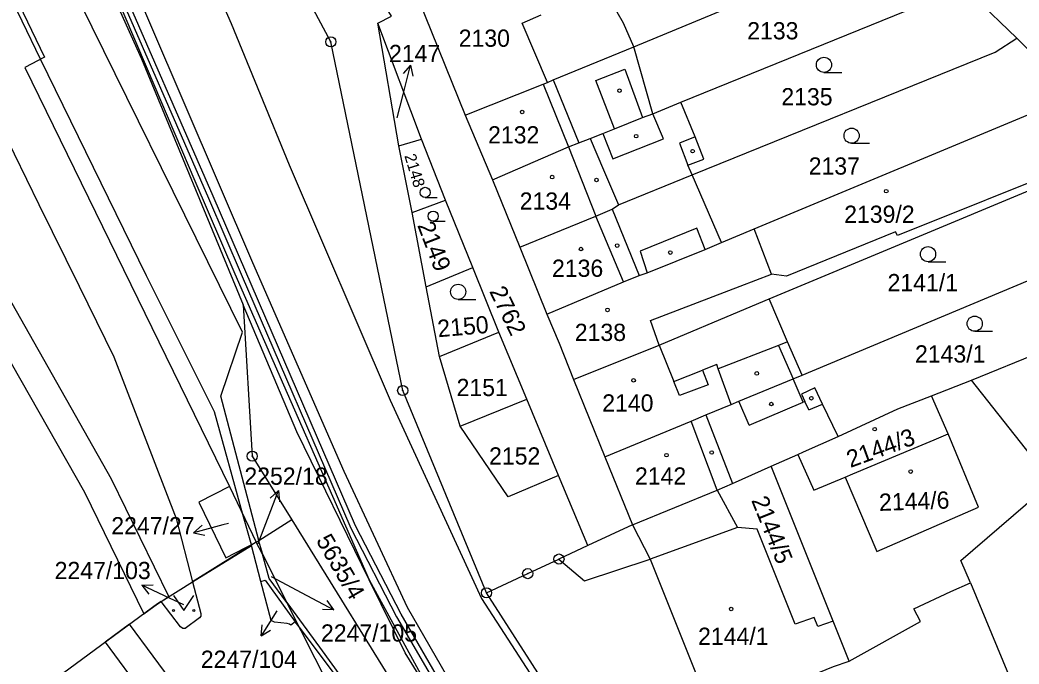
# Model space of a CAD drawing. Extents: x -644096 to -634268, y -1141430 to -1133463.
# Drawn here: x -638434.5 to -638335.9, y -1139157.3 to -1139093.8 of the extents above; entities that cross this region are included whole.
import ezdxf

# ---------------------------------------------------------------- set-up
doc = ezdxf.new("R2010")
doc.units = 0
for name, color, linetype in [('_CIVIL_CONSTRUCTION', 7, 'Continuous'), ('B_Hranice _3D', 7, 'Continuous'), ('M_Svah_Nasyp', 7, 'Continuous'), ('M_Svah_Zarez', 7, 'Continuous'), ('svrsek_osa_sjezdy', 7, 'Continuous'), ('svrsek_osa_terminal_VRT', 7, 'Continuous'), ('svrsek_osa_VRT', 7, 'Continuous'), ('svrsek_popisy_VRT', 7, 'Continuous'), ('terminal_VRT', 7, 'Continuous')]:
    doc.layers.add(name, color=color, linetype=linetype)

msp = doc.modelspace()

# ---------------------------------------------------------------- linework, layer by layer
at = {"layer": '_CIVIL_CONSTRUCTION'}
for centre, radius in [((-638403.81, -1139095.93), 0.5), ((-638403.81, -1139095.93), 0.0303), ((-638396.71, -1139130.34), 0.5), ((-638396.71, -1139130.34), 0.0303), ((-638411.56, -1139136.82), 0.5), ((-638411.56, -1139136.82), 0.0303), ((-638381.28, -1139146.98), 0.5), ((-638381.28, -1139146.98), 0.0303), ((-638384.37, -1139148.42), 0.5), ((-638384.37, -1139148.42), 0.0303), ((-638388.43, -1139150.31), 0.5), ((-638388.43, -1139150.31), 0.0303)]:
    msp.add_circle(centre, radius, dxfattribs=at)
at = {"layer": 'B_Hranice _3D'}
for points in [[(-638387.6, -1139168.37), (-638396.87, -1139152.44), (-638401.38, -1139143.7), (-638415.42, -1139111.17), (-638425.12, -1139088.88), (-638433.63, -1139070.99), (-638438.77, -1139061.43), (-638440.3, -1139058.27), (-638441.02, -1139057.32), (-638441.42, -1139057.62), (-638440.72, -1139058.53), (-638439.21, -1139061.65), (-638434.07, -1139071.21), (-638425.58, -1139089.08), (-638415.88, -1139111.37), (-638412.65, -1139118.85), (-638401.84, -1139143.92), (-638397.31, -1139152.68), (-638388.02, -1139168.65)], [(-638436.29, -1139104.49), (-638432.63, -1139111.99), (-638428.64, -1139120.03), (-638425.24, -1139127.01), (-638419.08, -1139142.99), (-638417.45, -1139149.23), (-638411.64, -1139145.63), (-638411.65, -1139145.58), (-638412.49, -1139142.57), (-638415.3, -1139132.45), (-638422, -1139119.01), (-638432.45, -1139097.65), (-638434.29, -1139093.9), (-638438.59, -1139085.15)], [(-638438.95, -1139121.41), (-638428.11, -1139140.39), (-638422.28, -1139152.39), (-638420.92, -1139151.39), (-638420.56, -1139151.16), (-638419.78, -1139150.68), (-638425.45, -1139139.11), (-638437.14, -1139118.51)], [(-638396.79, -1139167.18), (-638406.93, -1139153.68), (-638407.32, -1139153.17), (-638407.76, -1139153.51), (-638407.88, -1139153.41), (-638408.1, -1139153.36), (-638409.36, -1139153.22), (-638409.71, -1139153.05), (-638410.72, -1139149.21), (-638411.64, -1139145.63), (-638417.45, -1139149.23), (-638416.63, -1139152.37), (-638416.65, -1139152.61), (-638416.78, -1139152.8), (-638418.18, -1139153.84), (-638418.43, -1139153.83), (-638418.66, -1139153.67), (-638420.56, -1139151.16), (-638420.92, -1139151.39), (-638442.69, -1139167.43), (-638461.95, -1139141.57), (-638463.45, -1139142.68), (-638463.15, -1139143.06), (-638444.17, -1139168.52)]]:
    msp.add_lwpolyline(points, dxfattribs=at)
msp.add_lwpolyline([(-638447.32, -1139182.7), (-638439.26, -1139177.06), (-638436.7, -1139175.09), (-638429.37, -1139169.5), (-638418.14, -1139160.92), (-638419.02, -1139159.73), (-638423.67, -1139153.42), (-638426.09, -1139155.2), (-638422.3, -1139160.32), (-638431.19, -1139167.12), (-638438.13, -1139172.43), (-638439.16, -1139164.83), (-638442.06, -1139166.97), (-638441.13, -1139172.6), (-638441.69, -1139175.09), (-638458.62, -1139186.95), (-638480.94, -1139203.43), (-638479.17, -1139205.85), (-638464.4, -1139194.54), (-638456.9, -1139189.41)], close=True, dxfattribs=at)
at = {"layer": 'M_Svah_Nasyp'}
for p, q in [((-638384.92, -1139094.07), (-638383.05, -1139093.27)), ((-638382.43, -1139099.94), (-638384.92, -1139094.07)), ((-638377.64, -1139099.76), (-638374.78, -1139098.63)), ((-638374.78, -1139098.63), (-638373.03, -1139103.41)), ((-638381.84, -1139099.69), (-638379.31, -1139105.9)), ((-638375.81, -1139104.52), (-638377.64, -1139099.76)), ((-638382.83, -1139100.1), (-638380.33, -1139106.3)), ((-638370.97, -1139105.49), (-638372.03, -1139103.02)), ((-638378.2, -1139105.46), (-638376.89, -1139108.57)), ((-638376.94, -1139104.96), (-638375.95, -1139107.46)), ((-638375.95, -1139107.46), (-638370.97, -1139105.49)), ((-638367.83, -1139105.32), (-638369.4, -1139105.93)), ((-638380.33, -1139106.3), (-638377.63, -1139113.12)), ((-638369.4, -1139105.93), (-638368.55, -1139108.11)), ((-638376.89, -1139108.57), (-638375.41, -1139112.01)), ((-638376.02, -1139112.46), (-638373.37, -1139118.99)), ((-638374.91, -1139119.63), (-638377.63, -1139113.12)), ((-638367.66, -1139114.32), (-638373.27, -1139116.59)), ((-638366.85, -1139116.43), (-638367.66, -1139114.32)), ((-638373.27, -1139116.59), (-638372.59, -1139118.74)), ((-638363.39, -1139120.04), (-638360.3, -1139118.85)), ((-638372.26, -1139123.45), (-638363.39, -1139120.04)), ((-638371.38, -1139125.87), (-638372.26, -1139123.45)), ((-638358.71, -1139125.53), (-638359.62, -1139125.89)), ((-638371.38, -1139125.87), (-638369.95, -1139129.46)), ((-638359.62, -1139125.89), (-638365.56, -1139128.21)), ((-638359.62, -1139125.89), (-638358.15, -1139129.2)), ((-638369.95, -1139129.46), (-638367.1, -1139128.34)), ((-638365.71, -1139127.79), (-638367.1, -1139128.34)), ((-638367.1, -1139128.34), (-638366.57, -1139129.8)), ((-638365.56, -1139128.21), (-638365.71, -1139127.79)), ((-638364.29, -1139131.72), (-638365.56, -1139128.21)), ((-638369.4, -1139130.83), (-638369.95, -1139129.46)), ((-638366.57, -1139129.8), (-638369.4, -1139130.83)), ((-638362.52, -1139133.76), (-638363.52, -1139131.41)), ((-638362.52, -1139133.76), (-638357.19, -1139131.49)), ((-638356.62, -1139132.26), (-638357.02, -1139131.42)), ((-638356.62, -1139132.26), (-638355.27, -1139131.71)), ((-638365.65, -1139140.18), (-638368.23, -1139133.36)), ((-638366.79, -1139132.76), (-638364.16, -1139139.52)), ((-638339.88, -1139141.85), (-638342.85, -1139134.63)), ((-638353.04, -1139138.9), (-638349.89, -1139146.24)), ((-638365.65, -1139140.18), (-638363.66, -1139143.86)), ((-638349.89, -1139146.24), (-638339.88, -1139141.85)), ((-638374.02, -1139143.6), (-638372.28, -1139147.01))]:
    msp.add_line(p, q, dxfattribs=at)
at = {"layer": 'M_Svah_Zarez'}
for centre in [(-638375.307, -1139100.749), (-638384.917, -1139102.849), (-638373.657, -1139105.239), (-638368.087, -1139106.719), (-638381.957, -1139109.279), (-638377.577, -1139109.569), (-638348.977, -1139110.669), (-638379.107, -1139116.379), (-638375.537, -1139116.039), (-638370.297, -1139116.729), (-638376.487, -1139122.389), (-638361.757, -1139128.659), (-638373.917, -1139129.349), (-638360.317, -1139131.679), (-638356.367, -1139131.109), (-638350.117, -1139134.159), (-638366.207, -1139136.469), (-638370.667, -1139136.729), (-638346.557, -1139138.349), (-638364.287, -1139151.909)]:
    msp.add_circle(centre, 0.175, dxfattribs=at)
at = {"layer": 'svrsek_osa_sjezdy'}
for p, q in [((-638355.123, -1139098.95), (-638353.373, -1139098.95)), ((-638352.393, -1139105.94), (-638350.643, -1139105.94)), ((-638394.485, -1139111.29), (-638393.313, -1139111.29)), ((-638393.705, -1139113.64), (-638392.533, -1139113.64)), ((-638344.853, -1139117.64), (-638343.103, -1139117.64)), ((-638391.233, -1139121.35), (-638389.483, -1139121.35)), ((-638340.243, -1139124.5), (-638338.493, -1139124.5))]:
    msp.add_line(p, q, dxfattribs=at)
msp.add_lwpolyline([(-638419.33, -1139150.569), (-638418.33, -1139152.07), (-638417.33, -1139150.569)], dxfattribs=at)
for centre, radius in [((-638355.123, -1139098.2), 0.75), ((-638352.393, -1139105.19), 0.75), ((-638394.485, -1139110.787), 0.502), ((-638393.705, -1139113.137), 0.502), ((-638344.853, -1139116.89), 0.75), ((-638391.233, -1139120.6), 0.75), ((-638340.243, -1139123.75), 0.75), ((-638419.33, -1139152.069), 0.1), ((-638417.33, -1139152.069), 0.1)]:
    msp.add_circle(centre, radius, dxfattribs=at)
at = {"layer": 'svrsek_osa_terminal_VRT'}
msp.add_arc((-642050.261, -1145189.597), 8802.25, 41.4131519, 75.3170489, dxfattribs=at)
at = {"layer": 'svrsek_popisy_VRT'}
for p, q in [((-638395.944, -1139098.218), (-638396.672, -1139099.069)), ((-638396.67, -1139101.13), (-638395.944, -1139098.218)), ((-638395.944, -1139098.218), (-638395.7, -1139099.311)), ((-638397.25, -1139103.43), (-638396.67, -1139101.13)), ((-638410.04, -1139143.03), (-638408.965, -1139140.228)), ((-638408.965, -1139140.228), (-638409.791, -1139140.984)), ((-638408.965, -1139140.228), (-638408.856, -1139141.343)), ((-638410.97, -1139145.44), (-638410.04, -1139143.03)), ((-638414.45, -1139143.61), (-638417.349, -1139144.387)), ((-638417.349, -1139144.387), (-638416.511, -1139143.644)), ((-638413.89, -1139143.46), (-638414.45, -1139143.61)), ((-638417.349, -1139144.387), (-638416.252, -1139144.611)), ((-638409.68, -1139148.7), (-638406.17, -1139150.58)), ((-638422.45, -1139149.562), (-638421.331, -1139149.531)), ((-638419.73, -1139150.83), (-638422.45, -1139149.562)), ((-638422.45, -1139149.562), (-638421.754, -1139150.439)), ((-638418.33, -1139151.5), (-638419.73, -1139150.83)), ((-638406.17, -1139150.58), (-638403.52, -1139151.989)), ((-638403.52, -1139151.989), (-638404.169, -1139151.077)), ((-638409.15, -1139152.1), (-638410.693, -1139154.569)), ((-638403.52, -1139151.989), (-638404.64, -1139151.961)), ((-638410.693, -1139154.569), (-638410.59, -1139153.487)), ((-638410.693, -1139154.569), (-638409.766, -1139154.002))]:
    msp.add_line(p, q, dxfattribs=at)
at = {"layer": 'terminal_VRT'}
for p, q in [((-638336.1, -1139095.57), (-638341.16, -1139090.66)), ((-638395.17, -1139091.65), (-638390.54, -1139103.17)), ((-638397.08, -1139106.2), (-638399.18, -1139094.09)), ((-638394.86, -1139105.52), (-638399.18, -1139094.09)), ((-638330.24, -1139101.39), (-638336.1, -1139095.57)), ((-638372.03, -1139103.02), (-638373.89, -1139096.41)), ((-638372.03, -1139103.02), (-638369.24, -1139101.88)), ((-638390.54, -1139103.17), (-638387.83, -1139109.54)), ((-638397.08, -1139106.2), (-638394.86, -1139105.52)), ((-638392.48, -1139111.57), (-638394.86, -1139105.52)), ((-638395.76, -1139112.78), (-638397.08, -1139106.2)), ((-638387.83, -1139109.54), (-638385.14, -1139116.21)), ((-638365.25, -1139115.75), (-638368.12, -1139109.06)), ((-638360.54, -1139121.31), (-638331.89, -1139109.34)), ((-638395.76, -1139112.78), (-638392.48, -1139111.57)), ((-638389.8, -1139118.19), (-638392.48, -1139111.57)), ((-638394.39, -1139120.1), (-638395.76, -1139112.78)), ((-638365.25, -1139115.75), (-638362.01, -1139114.4)), ((-638385.14, -1139116.21), (-638382.47, -1139122.8)), ((-638357.28, -1139128.83), (-638328.84, -1139116.93)), ((-638394.39, -1139120.1), (-638389.8, -1139118.19)), ((-638387.21, -1139124.6), (-638389.8, -1139118.19)), ((-638340.56, -1139129.33), (-638316.28, -1139119.44)), ((-638393.07, -1139126.99), (-638394.39, -1139120.1)), ((-638412.47, -1139121.88), (-638411.56, -1139136.82)), ((-638393.07, -1139126.99), (-638387.21, -1139124.6)), ((-638384.46, -1139131.19), (-638387.21, -1139124.6)), ((-638391.02, -1139133.88), (-638393.07, -1139126.99)), ((-638379.86, -1139129.25), (-638376.75, -1139136.9)), ((-638358.15, -1139129.2), (-638357.28, -1139128.83)), ((-638344.52, -1139130.86), (-638340.56, -1139129.33)), ((-638332.62, -1139139.39), (-638340.56, -1139129.33)), ((-638391.02, -1139133.88), (-638384.46, -1139131.19)), ((-638381.32, -1139138.74), (-638384.46, -1139131.19)), ((-638411.56, -1139136.82), (-638407.66, -1139143.12)), ((-638376.75, -1139136.9), (-638374.02, -1139143.6)), ((-638360.35, -1139137.83), (-638357.7, -1139136.65)), ((-638354.21, -1139153.11), (-638360.35, -1139137.83)), ((-638378.44, -1139145.66), (-638381.32, -1139138.74)), ((-638413.82, -1139139.81), (-638411.16, -1139145.33)), ((-638403.64, -1139140.79), (-638400.01, -1139149.04)), ((-638407.66, -1139143.12), (-638410.92, -1139145.18)), ((-638374.02, -1139143.6), (-638378.44, -1139145.66)), ((-638411.16, -1139145.33), (-638417.45, -1139149.23)), ((-638411.16, -1139145.33), (-638410.93, -1139145.19)), ((-638410.56, -1139146.51), (-638411.16, -1139145.33)), ((-638410.93, -1139145.19), (-638410.92, -1139145.18)), ((-638410.93, -1139145.19), (-638410.56, -1139146.51)), ((-638378.44, -1139145.66), (-638381.28, -1139146.98)), ((-638410.56, -1139146.51), (-638408.15, -1139151.28)), ((-638420.56, -1139151.16), (-638417.45, -1139149.23)), ((-638400.01, -1139149.04), (-638394.75, -1139158.68)), ((-638352.63, -1139157.05), (-638354.21, -1139153.11))]:
    msp.add_line(p, q, dxfattribs=at)
for points in [[(-638399.18, -1139094.09), (-638397.83, -1139093.39), (-638413.96, -1139067.1), (-638436, -1139031.45), (-638456.54, -1139003.88), (-638464.55, -1138994.27), (-638465.43, -1138994.75)], [(-638388.43, -1139150.31), (-638396.71, -1139130.34), (-638403.81, -1139095.93), (-638418.25, -1139068.93), (-638440.06, -1139033.17), (-638459, -1139005.22), (-638465.43, -1138994.75)], [(-638462.16, -1139042.13), (-638461.96, -1139042.61), (-638440.51, -1139085.34), (-638438.04, -1139085.09), (-638432.06, -1139097.45), (-638434.02, -1139098.45), (-638413.82, -1139139.81)], [(-638432.57, -1139054.95), (-638425.54, -1139068.02), (-638419.67, -1139080.4), (-638413.65, -1139094.13)], [(-638442.07, -1139058.06), (-638439, -1139063.55), (-638427.46, -1139086.56), (-638422.48, -1139097.62), (-638412.47, -1139121.88)], [(-638441.53, -1139057.79), (-638440.98, -1139059.76), (-638435.98, -1139068.77), (-638431.08, -1139078.05), (-638426.64, -1139087.55), (-638421.92, -1139098.59), (-638417.22, -1139109.64), (-638413.29, -1139118.82), (-638408.47, -1139129.8), (-638403.64, -1139140.79)], [(-638410.92, -1139145.18), (-638410.91, -1139145.14), (-638414.67, -1139130.91), (-638412.53, -1139124.59), (-638430.79, -1139087.5), (-638444.64, -1139059.32)], [(-638411.51, -1139117.75), (-638424.97, -1139086.34), (-638426.42, -1139083.11)], [(-638373.89, -1139096.41), (-638374.92, -1139094.09), (-638380.65, -1139084.1), (-638381.92, -1139082.3)], [(-638373.89, -1139096.41), (-638348.86, -1139086.03), (-638346.83, -1139085.15)], [(-638369.24, -1139101.88), (-638343.46, -1139091.38), (-638341.16, -1139090.66)], [(-638413.65, -1139094.13), (-638407.91, -1139108.08), (-638397.96, -1139131.3), (-638388.94, -1139150.89), (-638376.37, -1139170.29), (-638367.43, -1139181.62), (-638355.85, -1139194.43), (-638341.35, -1139208.36), (-638318.34, -1139229.17)], [(-638368.12, -1139109.06), (-638338.23, -1139096.96), (-638336.1, -1139095.57)], [(-638390.54, -1139103.17), (-638382.83, -1139100.1), (-638382.43, -1139099.94), (-638381.84, -1139099.69), (-638373.89, -1139096.41)], [(-638368.12, -1139109.06), (-638368.55, -1139108.11), (-638366.98, -1139107.5), (-638367.83, -1139105.32), (-638369.24, -1139101.88)], [(-638362.01, -1139114.4), (-638333.01, -1139102.3), (-638332.95, -1139102.4), (-638332.74, -1139102.32)], [(-638332.74, -1139102.32), (-638332.66, -1139102.57), (-638332.94, -1139102.71), (-638331.49, -1139106.35), (-638331.8, -1139106.49), (-638331.18, -1139108.02), (-638330.58, -1139107.78), (-638330.47, -1139108.06), (-638347.86, -1139115.05), (-638348.06, -1139114.68), (-638358.81, -1139119.05), (-638360.3, -1139118.85), (-638362.01, -1139114.4)], [(-638387.83, -1139109.54), (-638380.33, -1139106.3), (-638379.31, -1139105.9), (-638378.2, -1139105.46), (-638376.94, -1139104.96), (-638375.81, -1139104.52), (-638373.03, -1139103.41), (-638372.03, -1139103.02)], [(-638385.14, -1139116.21), (-638377.63, -1139113.12), (-638376.02, -1139112.46), (-638375.41, -1139112.01), (-638368.12, -1139109.06)], [(-638382.47, -1139122.8), (-638374.91, -1139119.63), (-638373.37, -1139118.99), (-638372.59, -1139118.74), (-638366.85, -1139116.43), (-638365.25, -1139115.75)], [(-638396.23, -1139151.78), (-638402.48, -1139138.33), (-638411.51, -1139117.75)], [(-638379.86, -1139129.25), (-638371.38, -1139125.87), (-638362.8, -1139122.26), (-638360.54, -1139121.31)], [(-638357.28, -1139128.83), (-638358.71, -1139125.53), (-638360.54, -1139121.31)], [(-638400.01, -1139149.04), (-638407.16, -1139134.43), (-638412.47, -1139121.88)], [(-638382.47, -1139122.8), (-638381.26, -1139125.67), (-638379.86, -1139129.25)], [(-638376.75, -1139136.9), (-638368.23, -1139133.36), (-638366.79, -1139132.76), (-638364.29, -1139131.72), (-638363.52, -1139131.41), (-638358.15, -1139129.2)], [(-638353.71, -1139134.89), (-638355.27, -1139131.71), (-638356.03, -1139130.08), (-638357.35, -1139130.7), (-638357.02, -1139131.42), (-638357.19, -1139131.49), (-638358.15, -1139129.2)], [(-638357.7, -1139136.65), (-638356.13, -1139140.19), (-638353.04, -1139138.9), (-638352.27, -1139138.57), (-638346.21, -1139136.04), (-638344.23, -1139135.21), (-638342.85, -1139134.63), (-638344.52, -1139130.86)], [(-638353.71, -1139134.89), (-638347.83, -1139132.14), (-638344.52, -1139130.86)], [(-638381.32, -1139138.74), (-638386.3, -1139140.83), (-638391.02, -1139133.88)], [(-638357.7, -1139136.65), (-638357.15, -1139136.41), (-638353.71, -1139134.89)], [(-638374.02, -1139143.6), (-638365.65, -1139140.18), (-638364.16, -1139139.52), (-638360.35, -1139137.83)], [(-638340.67, -1139149.33), (-638341.6, -1139147.11), (-638332.62, -1139139.39)], [(-638413.82, -1139139.81), (-638416.82, -1139141.38), (-638414.18, -1139146.87), (-638411.16, -1139145.33)], [(-638407.66, -1139143.12), (-638395.78, -1139162.32), (-638373.44, -1139190.76)], [(-638354.21, -1139153.11), (-638355.72, -1139153.65), (-638356.08, -1139152.74), (-638357.95, -1139153.42), (-638361.72, -1139144.02), (-638363.66, -1139143.86), (-638372.28, -1139147.01)], [(-638408.15, -1139151.28), (-638409.9, -1139148.9), (-638410.56, -1139146.51)], [(-638388.43, -1139150.31), (-638384.37, -1139148.42), (-638381.28, -1139146.98)], [(-638381.28, -1139146.98), (-638378.75, -1139149.12), (-638372.28, -1139147.01)], [(-638372.28, -1139147.01), (-638366.09, -1139162.45), (-638354.18, -1139157.58), (-638352.63, -1139157.05)], [(-638417.45, -1139149.23), (-638416.63, -1139152.37), (-638416.65, -1139152.61), (-638416.78, -1139152.8), (-638418.18, -1139153.84), (-638418.43, -1139153.83), (-638418.66, -1139153.67), (-638420.56, -1139151.16)], [(-638409.71, -1139153.05), (-638410.72, -1139149.21), (-638410.27, -1139149.06), (-638407.32, -1139153.17), (-638407.76, -1139153.51), (-638407.88, -1139153.41), (-638408.1, -1139153.36), (-638409.36, -1139153.22), (-638409.71, -1139153.05)], [(-638369.24, -1139194.13), (-638379.04, -1139182.48), (-638384.59, -1139175.43), (-638396.48, -1139156.25), (-638400.01, -1139149.04)], [(-638352.63, -1139157.05), (-638345.61, -1139153.16), (-638346.25, -1139151.91), (-638342.6, -1139150.19), (-638340.67, -1139149.33)], [(-638340.67, -1139149.33), (-638335.38, -1139162.02), (-638333.91, -1139165.52)], [(-638420.56, -1139151.16), (-638420.92, -1139151.39), (-638442.69, -1139167.43)], [(-638379.97, -1139163.09), (-638381.06, -1139161.8), (-638388.43, -1139150.31)], [(-638408.15, -1139151.28), (-638404.91, -1139155.69), (-638401.8, -1139159.98), (-638396.32, -1139167.11), (-638396.65, -1139167.99), (-638391.03, -1139175.42), (-638385.72, -1139182.64)], [(-638385.72, -1139182.64), (-638391.2, -1139176.55), (-638401.15, -1139165.12), (-638408.15, -1139151.28)], [(-638381.94, -1139175), (-638389.52, -1139163.41), (-638396.23, -1139151.78)]]:
    msp.add_lwpolyline(points, dxfattribs=at)

# ---------------------------------------------------------------- texts
at = {"layer": 'svrsek_osa_VRT'}
for s, p in [('2133', (-638362.701, -1139095.685)), ('2130', (-638391.18, -1139096.415)), ('2147', (-638398.061, -1139097.925)), ('2135', (-638359.331, -1139102.195)), ('2132', (-638388.281, -1139105.955)), ('2137', (-638356.631, -1139109.035)), ('2134', (-638385.161, -1139112.495)), ('2139/2', (-638353.126, -1139113.795)), ('2136', (-638381.971, -1139119.125)), ('2141/1', (-638348.846, -1139120.545)), ('2138', (-638379.721, -1139125.455)), ('2143/1', (-638346.136, -1139127.585)), ('2151', (-638391.391, -1139130.895)), ('2140', (-638377.011, -1139132.425)), ('2152', (-638388.181, -1139137.655)), ('2252/18', (-638412.336, -1139139.652)), ('2142', (-638373.781, -1139139.635)), ('2247/27', (-638425.476, -1139144.545)), ('2247/103', (-638431.067, -1139148.962)), ('2247/105', (-638404.777, -1139155.132)), ('2144/1', (-638367.55, -1139155.455)), ('2247/104', (-638416.637, -1139157.722))]:
    msp.add_text(s, height=1.7, dxfattribs=at).set_placement(p)
for s, height, rotation, p in [('2148', 1.14, 287, (-638396.556, -1139107.166)), ('2149', 1.7, 291, (-638395.29, -1139114.028)), ('2762', 1.7, 296, (-638388.197, -1139120.55)), ('2150', 1.7, 5, (-638393.204, -1139125.093)), ('2144/3', 1.7, 20, (-638352.511, -1139137.994)), ('2144/6', 1.7, 2, (-638349.659, -1139142.235)), ('2144/5', 1.7, 292, (-638362.324, -1139141.179)), ('5635/4', 1.7, 300, (-638405.311, -1139145.14))]:
    msp.add_text(s, height=height, rotation=rotation, dxfattribs=at).set_placement(p)

doc.saveas('drawing.dxf')
